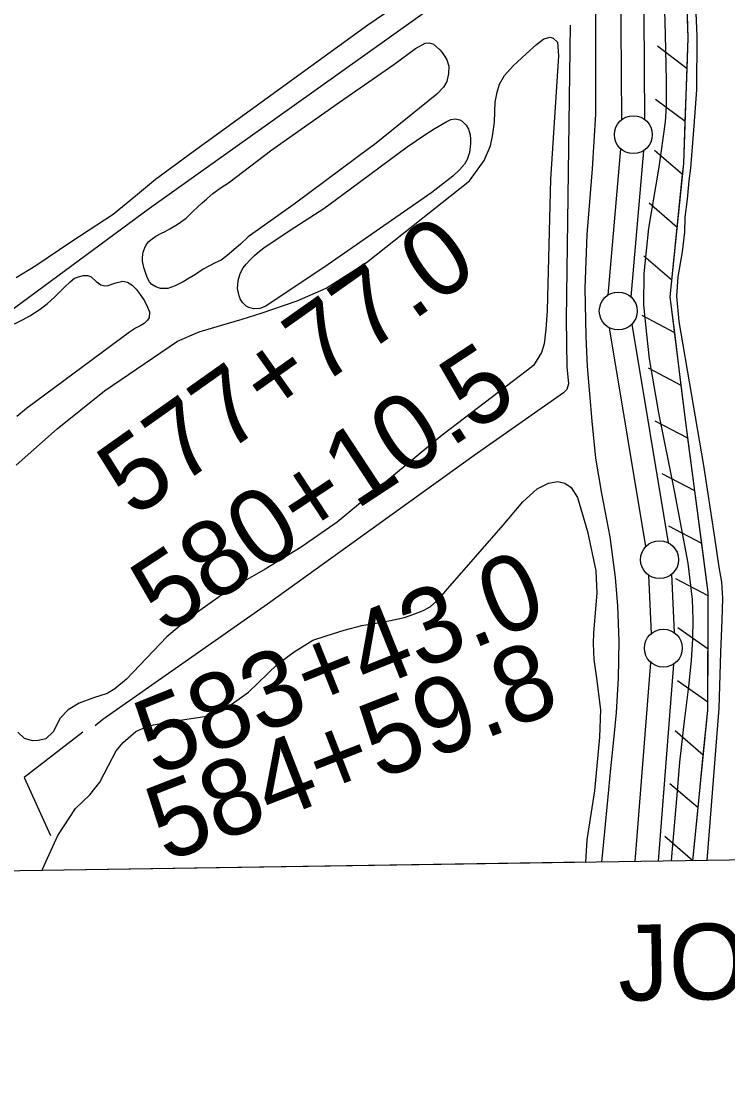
# Model space of a CAD drawing. Extents: x 3807117 to 3845308, y 337856 to 363736.
# Drawn here: x 3829169 to 3830101, y 343281 to 344669 of the extents above; entities that cross this region are included whole.
import ezdxf

# ---------------------------------------------------------------- set-up
doc = ezdxf.new("R2010")
doc.units = 0
for name, color, linetype in [('V-ANNO-TEXT', 7, 'Continuous'), ('V-GRID-FRAM', 7, 'Continuous'), ('V-LEVE-TOET', 7, 'Continuous'), ('V-RRAP-FSHR', 7, 'Continuous'), ('V-SITE-VEGE', 7, 'Continuous'), ('V-SURV-IDEN', 7, 'Continuous'), ('V-SURV-LINE', 7, 'Continuous'), ('V-TOPO-SHOR', 7, 'Continuous'), ('V-WETL-SWMP', 7, 'Continuous')]:
    doc.layers.add(name, color=color, linetype=linetype)

msp = doc.modelspace()

# ---------------------------------------------------------------- linework, layer by layer
at = {"layer": 'V-GRID-FRAM'}
msp.add_lwpolyline([(3811100.6, 361461.9), (3842914.2, 361938.5), (3843194.5, 343758.3), (3811365, 343281.4), (3811100.6, 361461.9)], dxfattribs=at)
at = {"layer": 'V-LEVE-TOET'}
for points in [[(3830026.3, 343561), (3830026.8, 343566.8), (3830034.3, 343653.1), (3830037.2, 343691.2), (3830043.2, 343745.6), (3830049.3, 343791), (3830052.8, 343825.5), (3830054.5, 343854.1), (3830054.7, 343879.5), (3830054, 343906.1), (3830048.2, 343953.8), (3830030.8, 344047), (3830009.7, 344152.1), (3829997.2, 344223.5), (3829993.6, 344256), (3829990, 344294.8), (3829990.1, 344336.2), (3829996.5, 344395.6), (3830010.2, 344476.2), (3830018.2, 344536), (3830019.5, 344556.9), (3830019.5, 344590.2), (3830018.2, 344651.5), (3830014.2, 344792.1)], [(3829934.3, 343559.6), (3829937, 343586.5), (3829943.6, 343655), (3829946.3, 343683.2), (3829950.4, 343720.9), (3829953.7, 343757), (3829956.6, 343802.4), (3829957.5, 343851), (3829955.7, 343897.7), (3829952.5, 343935.2), (3829945.3, 343988.5), (3829934.3, 344045.7), (3829926.6, 344092.5), (3829921.6, 344141.4), (3829915.5, 344213.4), (3829913.7, 344253.1), (3829912.6, 344316.6), (3829914.9, 344387.3), (3829922.2, 344473.9), (3829926.5, 344546.2), (3829926.7, 344644.1), (3829925.7, 344787.1)]]:
    msp.add_lwpolyline(points, dxfattribs=at)
at = {"layer": 'V-RRAP-FSHR'}
for p, q in [((3830046.9, 344606.2), (3830008, 344635.7)), ((3830044.4, 344536.3), (3830005.4, 344565.7)), ((3830040.9, 344466.4), (3830003.9, 344498.3)), ((3830033.8, 344396.8), (3829996.8, 344428.7)), ((3830026.8, 344327.1), (3829989.8, 344359)), ((3830030.5, 344257.6), (3829987.4, 344280.4)), ((3830039.2, 344188.1), (3829996.1, 344211)), ((3830048, 344118.7), (3830004.7, 344141.3)), ((3830057.1, 344049.3), (3830013.8, 344071.9)), ((3830066.2, 343979.9), (3830022.9, 344002.5)), ((3830075.3, 343910.5), (3830032, 343933.1)), ((3830074.4, 343840.5), (3830034.5, 343868.6)), ((3830074, 343770.5), (3830034.2, 343798.7)), ((3830068.2, 343700.7), (3830031.1, 343732.5)), ((3830061.4, 343631.1), (3830024.3, 343662.8)), ((3830054.6, 343561.4), (3830017.5, 343593.2))]:
    msp.add_line(p, q, dxfattribs=at)
for points in [[(3830054.6, 343561.4), (3830074, 343759.8), (3830074.7, 343915.2), (3830045.7, 344136.4), (3830024.5, 344305.3), (3830042.4, 344481.2), (3830048.4, 344647.1), (3830033.2, 345084.5), (3829961.6, 345489.8), (3829841.6, 345965.1), (3829653.4, 346442.3), (3829378, 347139.2), (3829300.8, 347283.5)], [(3830046.9, 344606.2), (3830048.4, 344647.1), (3830047.4, 344676.2)], [(3830044.4, 344536.3), (3830046.9, 344606.2)], [(3830040.9, 344466.4), (3830042.4, 344481.2), (3830044.4, 344536.3)], [(3830033.8, 344396.8), (3830040.9, 344466.4)], [(3830026.8, 344327.1), (3830033.8, 344396.8)], [(3830030.5, 344257.6), (3830024.5, 344305.3), (3830026.8, 344327.1)], [(3830039.2, 344188.1), (3830030.5, 344257.6)], [(3830048, 344118.7), (3830045.7, 344136.4), (3830039.2, 344188.1)], [(3830057.1, 344049.3), (3830048, 344118.7)], [(3830066.2, 343979.9), (3830057.1, 344049.3)], [(3830074.7, 343910.5), (3830074.7, 343915.2), (3830066.2, 343979.9)], [(3830074.4, 343840.5), (3830074.7, 343910.5)], [(3830074, 343770.5), (3830074.4, 343840.5)], [(3830068.2, 343700.7), (3830074, 343759.8), (3830074, 343770.5)], [(3830061.4, 343631.1), (3830068.2, 343700.7)], [(3830054.6, 343561.4), (3830061.4, 343631.1)]]:
    msp.add_lwpolyline(points, dxfattribs=at)
at = {"layer": 'V-SITE-VEGE'}
for p, q in [((3829834.9, 344625.9), (3829848.3, 344638.2)), ((3829848.3, 344638.2), (3829857.8, 344645.7)), ((3829857.8, 344645.7), (3829866.4, 344647.7)), ((3829866.4, 344647.7), (3829870.4, 344646.5)), ((3829870.4, 344646.5), (3829875.9, 344641)), ((3829875.9, 344641), (3829877.1, 344623.2)), ((3829817.6, 344609.8), (3829834.9, 344625.9)), ((3829877.1, 344623.2), (3829866.7, 344460.4)), ((3829806.2, 344597.1), (3829817.6, 344609.8)), ((3829799.5, 344585.7), (3829806.2, 344597.1)), ((3829796.4, 344575), (3829799.5, 344585.7)), ((3829794, 344562), (3829796.4, 344575)), ((3829793.3, 344549.4), (3829794, 344562)), ((3829792.9, 344535.6), (3829793.3, 344549.4)), ((3829790.1, 344517.1), (3829792.9, 344535.6)), ((3829787.8, 344504.5), (3829790.1, 344517.1)), ((3829779.2, 344485.1), (3829787.8, 344504.5)), ((3829759.9, 344458.3), (3829779.2, 344485.1)), ((3829624.4, 344350.5), (3829759.9, 344458.3)), ((3829866.7, 344460.4), (3829862.2, 344287.4)), ((3829570.9, 344316.5), (3829624.4, 344350.5)), ((3829532.7, 344299.9), (3829570.9, 344316.5)), ((3829485.4, 344283.6), (3829532.7, 344299.9)), ((3829431.8, 344267.4), (3829460.2, 344275.7)), ((3829460.2, 344275.7), (3829485.4, 344283.6)), ((3829862.2, 344287.4), (3829860.7, 344262.1)), ((3829403.4, 344259.1), (3829431.8, 344267.4)), ((3829860.7, 344262.1), (3829858.4, 344243.2)), ((3829279, 344181.2), (3829375.1, 344246.8)), ((3829375.1, 344246.8), (3829403.4, 344259.1)), ((3829858.4, 344243.2), (3829854.8, 344231.8)), ((3829854.8, 344231.8), (3829844.2, 344214.8)), ((3829836.3, 344208.5), (3829724.1, 344122.8)), ((3829844.2, 344214.8), (3829836.3, 344208.5)), ((3829216.4, 344131.1), (3829279, 344181.2)), ((3829162.5, 344083.3), (3829216.4, 344131.1)), ((3829724.1, 344122.8), (3829585.6, 344007.9)), ((3829849.2, 344052), (3829864.2, 344059.5)), ((3829864.2, 344059.5), (3829876.4, 344061.5)), ((3829876.4, 344061.5), (3829885.5, 344059.5)), ((3829885.5, 344059.5), (3829893.8, 344053.6)), ((3829893.8, 344053.6), (3829902.5, 344040.6)), ((3829830.3, 344034.6), (3829849.2, 344052)), ((3829902.5, 344040.6), (3829915.5, 343995.7)), ((3829804.4, 344004.2), (3829830.3, 344034.6)), ((3829585.6, 344007.9), (3829537.9, 343975.1)), ((3829728.4, 343917), (3829804.4, 344004.2)), ((3829915.5, 343995.7), (3829926.7, 343943.7)), ((3829537.9, 343975.1), (3829490.6, 343945.8)), ((3829490.6, 343945.8), (3829442.2, 343918.2)), ((3829926.7, 343943.7), (3829927.9, 343914.1)), ((3829442.2, 343918.2), (3829391, 343881.8)), ((3829720.5, 343907.1), (3829728.4, 343917)), ((3829927.9, 343914.1), (3829923.6, 343862.1)), ((3829708.3, 343896.4), (3829720.5, 343907.1)), ((3829674.1, 343882.2), (3829686.7, 343886.6)), ((3829686.7, 343886.6), (3829698.1, 343890.9)), ((3829698.1, 343890.9), (3829708.3, 343896.4)), ((3829391, 343881.8), (3829361.1, 343856.9)), ((3829618.1, 343871.5), (3829639.8, 343875.4)), ((3829639.8, 343875.4), (3829655.9, 343878.2)), ((3829655.9, 343878.2), (3829674.1, 343882.2)), ((3829571.2, 343858), (3829594.9, 343865.5)), ((3829594.9, 343865.5), (3829618.1, 343871.5)), ((3829923.6, 343862.1), (3829922.9, 343847.9)), ((3829361.1, 343856.9), (3829308, 343800.9)), ((3829528.7, 343837), (3829553.5, 343852.4)), ((3829553.5, 343852.4), (3829571.2, 343858)), ((3829922.9, 343847.9), (3829923.7, 343826.6)), ((3829507, 343820.8), (3829528.7, 343837)), ((3829468.5, 343783.7), (3829507, 343820.8)), ((3829923.7, 343826.6), (3829927.3, 343802.2)), ((3829308, 343800.9), (3829292.6, 343788.2)), ((3829927.3, 343802.2), (3829932.5, 343760.4)), ((3829264.2, 343776.4), (3829245.3, 343769.2)), ((3829282.4, 343781.9), (3829264.2, 343776.4)), ((3829292.6, 343788.2), (3829282.4, 343781.9)), ((3829433.4, 343758.8), (3829468.5, 343783.7)), ((3829245.3, 343769.2), (3829230.8, 343760.2)), ((3829220.5, 343749.5), (3829211.1, 343731.3)), ((3829230.8, 343760.2), (3829220.5, 343749.5)), ((3829369.6, 343745.3), (3829419.6, 343752.9)), ((3829419.6, 343752.9), (3829433.4, 343758.8)), ((3829932.5, 343760.4), (3829931.3, 343724.5)), ((3829320.3, 343731.9), (3829333.7, 343737.8)), ((3829333.7, 343737.8), (3829343.2, 343740.6)), ((3829343.2, 343740.6), (3829369.6, 343745.3)), ((3829173.3, 343722.6), (3829164.6, 343730.9)), ((3829183.9, 343719.5), (3829173.3, 343722.6)), ((3829191.4, 343719.9), (3829183.9, 343719.5)), ((3829201.3, 343722.3), (3829191.4, 343719.9)), ((3829211.1, 343731.3), (3829201.3, 343722.3)), ((3829303.4, 343717.3), (3829320.3, 343731.9)), ((3829931.3, 343724.5), (3829924.7, 343653.6)), ((3829284.1, 343686.9), (3829294.3, 343706.2)), ((3829294.3, 343706.2), (3829303.4, 343717.3)), ((3829272.7, 343665.2), (3829284.1, 343686.9)), ((3829259.3, 343648.2), (3829272.7, 343665.2)), ((3829924.7, 343653.6), (3829914.6, 343588.9)), ((3829240.8, 343630.4), (3829259.3, 343648.2)), ((3829217.2, 343594.5), (3829240.8, 343630.4)), ((3829197.2, 343550.3), (3829217.2, 343594.5)), ((3829914.6, 343588.9), (3829912.8, 343559.3)), ((3829912.8, 343559.3), (3829196.5, 343548.6)), ((3829196.5, 343548.6), (3829197.2, 343550.3))]:
    msp.add_line(p, q, dxfattribs=at)
for points in [[(3829847.2, 344814.5), (3829625.9, 344663.5), (3829395.6, 344496.4), (3829346, 344460.1), (3829319.6, 344438), (3829290.1, 344413.9), (3829268.8, 344399.7), (3829234.5, 344377.5), (3829188.1, 344345.9), (3829162.5, 344330.1)], [(3829160, 344269.5), (3829171.5, 344275.3), (3829180.4, 344280), (3829193.8, 344288.8), (3829203.5, 344296.3), (3829212.8, 344304.8), (3829219.5, 344311.2), (3829226.2, 344318.1), (3829233.6, 344325), (3829239.3, 344329.8), (3829244.4, 344331.6), (3829251, 344333.2), (3829256.7, 344333.2), (3829261.1, 344331.4), (3829267.8, 344325.5), (3829274.1, 344321.1), (3829279.1, 344319.8), (3829283.6, 344320), (3829288.4, 344322), (3829293.7, 344323.9), (3829302.8, 344326.1), (3829309.2, 344324.4), (3829315.1, 344320.4), (3829320.4, 344315.3), (3829325.8, 344308.4), (3829331.4, 344300.1), (3829335.7, 344291.7), (3829338.3, 344285.6), (3829337.7, 344277.5), (3829335.7, 344274.5), (3829331, 344270.2), (3829325.7, 344267), (3829319.5, 344263.8), (3829311.6, 344258.5), (3829175.8, 344157.9), (3829163.2, 344147.4)]]:
    msp.add_lwpolyline(points, dxfattribs=at)
at = {"layer": 'V-SURV-LINE'}
for points in [[(3829960.8, 344539), (3829957, 345093.6)], [(3829987, 345093.8), (3829990.8, 344539.3)], [(3829942.9, 344307.6), (3829959.3, 344500.6)], [(3829989.2, 344498), (3829972.8, 344305.1)], [(3829992.5, 343975.8), (3829944.6, 344264.3)], [(3829974.2, 344269.2), (3830022.1, 343980.7)], [(3829999.7, 343861.1), (3829996.4, 343937.9)], [(3830026.4, 343939.2), (3830029.6, 343862.4)], [(3829978.6, 343560.3), (3829999, 343823)], [(3830028.9, 343820.7), (3830008.7, 343560.7)]]:
    msp.add_lwpolyline(points, dxfattribs=at)
for centre in [(3829976, 344519.2), (3829956.1, 344286.5), (3830010.5, 343958.5), (3830015.5, 343841.8)]:
    msp.add_circle(centre, 25, dxfattribs=at)
at = {"layer": 'V-TOPO-SHOR'}
for points in [[(3829892, 344808.9), (3829724.5, 344697.4), (3829557.7, 344578.3), (3829338.3, 344421.9), (3829096.1, 344243.2), (3828896.4, 344101.6), (3828731.3, 343976), (3828664.3, 343917.6)], [(3829892.5, 344663.7), (3829887.3, 344275.9), (3829888.4, 344212.8), (3829890.4, 344190.3), (3829888.2, 344182.8), (3829884.1, 344178.4), (3829766.3, 344096.1), (3829493.8, 343899.7), (3829276.8, 343747.6), (3829266.7, 343739.5)], [(3829630.5, 344502.9), (3829530.4, 344428.9), (3829468.4, 344384.5), (3829458.1, 344374.8), (3829449.8, 344367.6), (3829440.3, 344359.1), (3829432.6, 344353.7), (3829424.5, 344350.2), (3829409.1, 344341.6), (3829398.6, 344334.7), (3829390.5, 344329.7), (3829382.6, 344325), (3829372.1, 344319.6), (3829362.4, 344316.4), (3829352.7, 344316), (3829346.4, 344318.4), (3829341.2, 344321.5), (3829338.1, 344324.9), (3829335.1, 344330.8), (3829332.3, 344338.7), (3829330.7, 344344.1), (3829329.1, 344352.2), (3829328.9, 344357.3), (3829329.9, 344364.1), (3829332.6, 344371), (3829334.6, 344375), (3829337.4, 344378.1), (3829339.8, 344380.3), (3829346.5, 344385.3), (3829354, 344389), (3829358.9, 344391.6), (3829364.9, 344395), (3829369.4, 344397.4), (3829374.4, 344400.5), (3829386.6, 344409.1), (3829391.7, 344414.2), (3829395.9, 344418.2), (3829401.4, 344423.5), (3829407.2, 344428.7), (3829413.9, 344434.6), (3829421.8, 344441.6), (3829432.5, 344449.3), (3829442.1, 344455.7), (3829499.3, 344499.1), (3829588.8, 344562), (3829660.4, 344611.7), (3829689, 344632.8), (3829701.5, 344639.9), (3829706.6, 344640.5), (3829712.4, 344638.5), (3829716.7, 344635.2), (3829720.7, 344631.2), (3829723.9, 344627.7), (3829727.4, 344622.3), (3829730.2, 344617.8), (3829732.6, 344609.5), (3829732.4, 344599.8), (3829729.9, 344589.3), (3829725.7, 344581.8), (3829717, 344572.4), (3829634.6, 344506), (3829630.5, 344502.9)], [(3829455.6, 344310.6), (3829454.2, 344315.2), (3829454.4, 344322.1), (3829455.6, 344328.6), (3829458, 344336.8), (3829461.5, 344343.5), (3829465.5, 344348.2), (3829470.2, 344353.6), (3829476.7, 344359.7), (3829483.2, 344365.5), (3829490.6, 344371.2), (3829529.7, 344397), (3829567.9, 344421.8), (3829591.2, 344438.9), (3829677.8, 344502.9), (3829701.3, 344519), (3829713.3, 344526.7), (3829729.2, 344536.2), (3829735.5, 344539.2), (3829741.2, 344540), (3829747.2, 344538.7), (3829750.5, 344536.9), (3829755.7, 344531.5), (3829758.7, 344526.2), (3829760.7, 344519.1), (3829761.5, 344513.1), (3829761.1, 344507), (3829759.9, 344495.7), (3829757.1, 344486.2), (3829753.2, 344480.1), (3829746.9, 344472.8), (3829737.8, 344464.6), (3829710.5, 344442.8), (3829573.7, 344347.8), (3829491.5, 344292.9), (3829483.6, 344289.9), (3829475.1, 344289.3), (3829469.3, 344291.3), (3829465.7, 344293), (3829460.4, 344298), (3829457.6, 344302.7), (3829456.2, 344306.7), (3829455.6, 344310.6)], [(3829250.3, 343730.9), (3829173, 343671.1), (3829207.8, 343594.6)]]:
    msp.add_lwpolyline(points, dxfattribs=at)
at = {"layer": 'V-WETL-SWMP'}
for p, q in [((3830060, 344649.2), (3830056.5, 344737.9)), ((3830059.5, 344578.3), (3830060, 344649.2)), ((3830056.2, 344530.6), (3830059.5, 344578.3)), ((3830051.6, 344474.9), (3830056.2, 344530.6)), ((3830049.7, 344458.4), (3830051.6, 344474.9)), ((3830047.3, 344434.2), (3830049.7, 344458.4)), ((3830044.4, 344410.3), (3830047.3, 344434.2)), ((3830043.7, 344390.7), (3830044.4, 344410.3)), ((3830040.8, 344364.4), (3830043.7, 344390.7)), ((3830035.1, 344331.8), (3830040.8, 344364.4)), ((3830033.4, 344305.9), (3830035.1, 344331.8)), ((3830036.6, 344272.5), (3830033.4, 344305.9)), ((3830068.9, 344082.7), (3830036.6, 344272.5)), ((3830083.2, 343987.6), (3830068.9, 344082.7)), ((3830089.3, 343948.7), (3830083.2, 343987.6)), ((3830092.7, 343928.7), (3830089.3, 343948.7)), ((3830094.1, 343907.7), (3830092.7, 343928.7)), ((3830093.1, 343878.8), (3830094.1, 343907.7)), ((3830091.4, 343835.9), (3830093.1, 343878.8)), ((3830089.2, 343762.4), (3830091.4, 343835.9)), ((3830073.3, 343561.7), (3830089.2, 343762.4)), ((3831013, 343575.8), (3830073.3, 343561.7))]:
    msp.add_line(p, q, dxfattribs=at)

# ---------------------------------------------------------------- texts
at = {"layer": 'V-ANNO-TEXT'}
msp.add_text('JOINS SHEET 65', height=100, rotation=0.8584, dxfattribs=at).set_placement((3829956.5, 343376.6))
at = {"layer": 'V-SURV-IDEN'}
for s, rotation, p in [('577+77.0', 35.3206, (3829317.4, 344012.3)), ('580+10.5', 33.3216, (3829358.6, 343858.1)), ('583+43.0', 21.8839, (3829345.6, 343672.3)), ('584+59.8', 21.2003, (3829359.8, 343558.7))]:
    msp.add_text(s, height=100, rotation=rotation, dxfattribs=at).set_placement(p)

doc.saveas('drawing.dxf')
